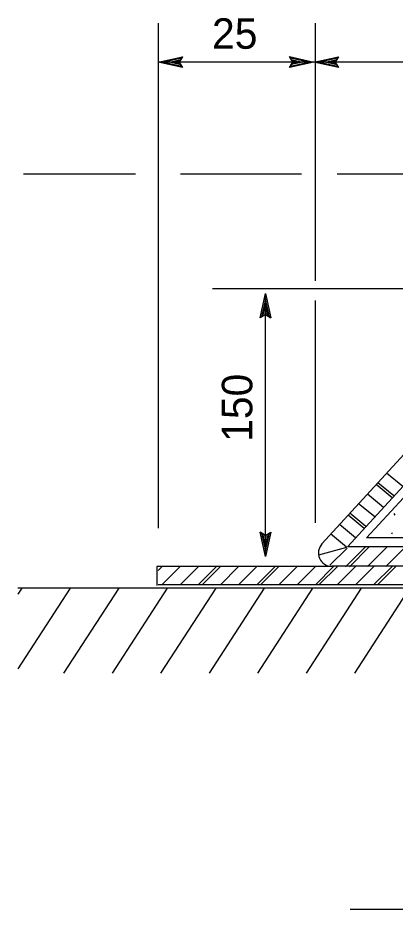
# Model space of a CAD drawing. Extents: x 6707406 to 6714471, y 1868570 to 1872341.
# Drawn here: x 6709619.6 to 6709708.7, y 1872015.3 to 1872225.8 of the extents above; entities that cross this region are included whole.
import ezdxf

# ---------------------------------------------------------------- set-up
doc = ezdxf.new("R2010")
doc.units = 0
doc.layers.add('57 Undefined', color=7, linetype='Continuous')
doc.layers.add('60 Nongeo Data', color=7, linetype='Continuous')

msp = doc.modelspace()

# ---------------------------------------------------------------- linework, layer by layer
at = {"layer": '57 Undefined'}
for p, q in [((6709652.84, 1872180.14), (6709652.84, 1872224.56)), ((6709689.9, 1872183.87), (6709689.9, 1872224.56)), ((6709689.52, 1872215.36), (6709652.72, 1872215.36)), ((6709800.03, 1872215.36), (6709689.52, 1872215.36)), ((6709652.84, 1872105.24), (6709652.84, 1872186.33)), ((6709689.9, 1872163.72), (6709689.9, 1872186)), ((6709740.22, 1872161.81), (6709665.59, 1872161.81)), ((6709678.06, 1872098.55), (6709678.06, 1872160.71)), ((6709689.9, 1872106.56), (6709689.9, 1872159.07)), ((6709698.04, 1872015.26), (6709900.13, 1872015.26))]:
    msp.add_line(p, q, dxfattribs=at)
at = {"layer": '60 Nongeo Data'}
for p, q in [((6709658.48, 1872216.64), (6709658.48, 1872216.64)), ((6709683.76, 1872216.65), (6709683.76, 1872216.65)), ((6709695.28, 1872216.64), (6709695.28, 1872216.64)), ((6709652.72, 1872215.36), (6709652.72, 1872215.36)), ((6709658.48, 1872214.07), (6709658.48, 1872214.07)), ((6709683.76, 1872214.08), (6709683.76, 1872214.08)), ((6709689.52, 1872215.36), (6709689.52, 1872215.36)), ((6709689.52, 1872215.36), (6709689.52, 1872215.36)), ((6709695.28, 1872214.07), (6709695.28, 1872214.07)), ((6709647.41, 1872188.9), (6709620.95, 1872188.9)), ((6709686.61, 1872188.9), (6709657.99, 1872188.9)), ((6709795.81, 1872188.9), (6709695.01, 1872188.9)), ((6709678.06, 1872160.71), (6709678.06, 1872160.71)), ((6709676.78, 1872154.95), (6709676.78, 1872154.95)), ((6709679.34, 1872154.95), (6709679.34, 1872154.95)), ((6709701.95, 1872103.01), (6709747.48, 1872152.49)), ((6709706.66, 1872118.33), (6709710.47, 1872115.2)), ((6709704.18, 1872115.62), (6709707.98, 1872112.49)), ((6709704.6, 1872116.09), (6709708.41, 1872112.96)), ((6709702.12, 1872113.38), (6709705.92, 1872110.25)), ((6709700.06, 1872111.13), (6709703.86, 1872108)), ((6709698, 1872108.89), (6709701.8, 1872105.76)), ((6709708.66, 1872108.3), (6709708.48, 1872108.71)), ((6709697.57, 1872108.42), (6709701.37, 1872105.29)), ((6709695.51, 1872106.18), (6709699.31, 1872103.05)), ((6709676.79, 1872104.31), (6709676.79, 1872104.31)), ((6709679.35, 1872104.31), (6709679.35, 1872104.31)), ((6709693.43, 1872103.97), (6709697.23, 1872100.83)), ((6709792.11, 1872102.75), (6709701.95, 1872103.01)), ((6709708, 1872104.13), (6709707.82, 1872103.86)), ((6709697.19, 1872100.7), (6709690.6, 1872098.9)), ((6709697.34, 1872100.56), (6709693.3, 1872096.52)), ((6709701.65, 1872100.82), (6709696.99, 1872096.16)), ((6709795.02, 1872100.84), (6709697.4, 1872100.84)), ((6709702.54, 1872100.82), (6709697.88, 1872096.16)), ((6709706.84, 1872100.82), (6709702.19, 1872096.17)), ((6709711.14, 1872100.82), (6709706.49, 1872096.17)), ((6709678.06, 1872098.55), (6709678.06, 1872098.55)), ((6709693.7, 1872096.23), (6709652.45, 1872096.23)), ((6709652.45, 1872096.23), (6709652.45, 1872091.72)), ((6709652.71, 1872096.16), (6709652.71, 1872096.16)), ((6709653.61, 1872096.16), (6709652.71, 1872095.26)), ((6709657.91, 1872096.17), (6709653.6, 1872091.85)), ((6709662.22, 1872096.17), (6709657.91, 1872091.86)), ((6709666.53, 1872096.18), (6709662.21, 1872091.87)), ((6709667.42, 1872096.18), (6709663.11, 1872091.87)), ((6709671.73, 1872096.18), (6709667.42, 1872091.87)), ((6709676.04, 1872096.19), (6709671.73, 1872091.88)), ((6709680.34, 1872096.2), (6709676.04, 1872091.89)), ((6709681.24, 1872096.2), (6709676.93, 1872091.89)), ((6709685.55, 1872096.2), (6709681.24, 1872091.9)), ((6709689.85, 1872096.21), (6709685.55, 1872091.91)), ((6709694.16, 1872096.22), (6709689.86, 1872091.91)), ((6709695.06, 1872096.22), (6709690.76, 1872091.92)), ((6709793.86, 1872096.25), (6709693.73, 1872096.25)), ((6709699.36, 1872096.22), (6709695.06, 1872091.92)), ((6709703.67, 1872096.23), (6709699.37, 1872091.93)), ((6709707.98, 1872096.24), (6709703.68, 1872091.94)), ((6709708.87, 1872096.24), (6709704.58, 1872091.94)), ((6709795.75, 1872091.85), (6709652.72, 1872091.85)), ((6709795.95, 1872091.07), (6709619.59, 1872091.07)), ((6709631.97, 1872091.07), (6709619.59, 1872072.01)), ((6709620.52, 1872091.07), (6709619.59, 1872089.64)), ((6709643.42, 1872091.07), (6709630.41, 1872071.04)), ((6709654.86, 1872091.07), (6709641.86, 1872071.04)), ((6709666.31, 1872091.07), (6709653.3, 1872071.04)), ((6709677.76, 1872091.07), (6709664.75, 1872071.04)), ((6709689.2, 1872091.07), (6709676.2, 1872071.04)), ((6709700.65, 1872091.07), (6709687.64, 1872071.04)), ((6709712.09, 1872091.07), (6709699.09, 1872071.04))]:
    msp.add_line(p, q, dxfattribs=at)
for points in [[(6709658.48, 1872214.07), (6709652.72, 1872215.36), (6709658.48, 1872216.64), (6709658.28, 1872216.3), (6709654.06, 1872215.36), (6709658.28, 1872214.41), (6709658.07, 1872214.75), (6709655.37, 1872215.36), (6709658.07, 1872215.96), (6709657.87, 1872215.62), (6709656.7, 1872215.36), (6709657.87, 1872215.1), (6709657.71, 1872215.36), (6709658.48, 1872216.64), (6709657.71, 1872215.36)], [(6709683.76, 1872216.65), (6709689.52, 1872215.36), (6709683.76, 1872214.08), (6709683.97, 1872214.42), (6709688.19, 1872215.36), (6709683.97, 1872216.31), (6709684.17, 1872215.97), (6709686.87, 1872215.36), (6709684.17, 1872214.76), (6709684.38, 1872215.1), (6709685.55, 1872215.36), (6709684.38, 1872215.62), (6709684.53, 1872215.36), (6709683.76, 1872214.08), (6709684.53, 1872215.36)], [(6709695.28, 1872214.07), (6709689.52, 1872215.36), (6709695.29, 1872216.64), (6709695.08, 1872216.3), (6709690.86, 1872215.36), (6709695.08, 1872214.41), (6709694.88, 1872214.75), (6709692.18, 1872215.36), (6709694.88, 1872215.96), (6709694.67, 1872215.62), (6709693.5, 1872215.36), (6709694.67, 1872215.1), (6709694.52, 1872215.36), (6709695.29, 1872216.64), (6709694.52, 1872215.36)], [(6709676.78, 1872154.95), (6709678.06, 1872160.71), (6709679.34, 1872154.95), (6709679, 1872155.15), (6709678.07, 1872159.37), (6709677.12, 1872155.15), (6709677.46, 1872155.35), (6709678.06, 1872158.05), (6709678.66, 1872155.36), (6709678.32, 1872155.56), (6709678.06, 1872156.73), (6709677.8, 1872155.56), (6709678.06, 1872155.72), (6709679.34, 1872154.95), (6709678.06, 1872155.72)], [(6709679.35, 1872104.31), (6709678.06, 1872098.55), (6709676.79, 1872104.31), (6709677.13, 1872104.1), (6709678.06, 1872099.88), (6709679.01, 1872104.1), (6709678.67, 1872103.9), (6709678.07, 1872101.2), (6709677.47, 1872103.9), (6709677.81, 1872103.69), (6709678.07, 1872102.53), (6709678.33, 1872103.7), (6709678.06, 1872103.54), (6709676.79, 1872104.31), (6709678.06, 1872103.54)]]:
    msp.add_lwpolyline(points, close=True, dxfattribs=at)
for points in [[(6709691.4, 1872101.56), (6709745.19, 1872160.21)], [(6709697.4, 1872100.84), (6709747.56, 1872155.52)]]:
    msp.add_lwpolyline(points, dxfattribs=at)
for centre, radius, start in [((6709693.73, 1872099.42), 3.17, 137.4696), ((6709697.4, 1872100.84), 0.00253, 137.4723)]:
    msp.add_arc(centre, radius, start, 270, dxfattribs=at)

# ---------------------------------------------------------------- texts
at = {"layer": '57 Undefined'}
msp.add_text('25', height=7.2, dxfattribs=at).set_placement((6709665.45, 1872218.51))
msp.add_text('150', height=7.2, rotation=90, dxfattribs=at).set_placement((6709674.96, 1872125.67))

doc.saveas('drawing.dxf')
